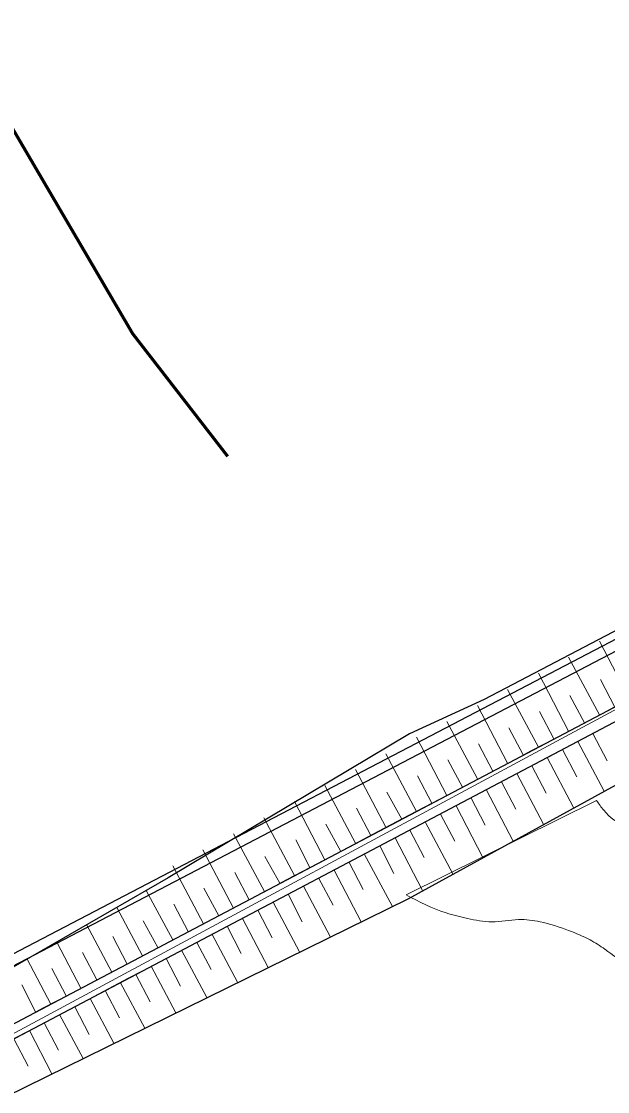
# Model space of a CAD drawing. Extents: x 553962 to 842807, y 8883888 to 9032388.
# Drawn here: x 798867.4 to 798974.2, y 9019998.8 to 9020193.7 of the extents above; entities that cross this region are included whole.
import ezdxf

# ---------------------------------------------------------------- set-up
doc = ezdxf.new("R2010")
doc.units = 0
doc.header["$LTSCALE"] = 200
doc.linetypes.add('LONG_DASH_SHORT_DASH', pattern=[9.9, 6, -1.2, 1.5, -1.2])
doc.layers.add('1', color=7, linetype='Continuous', lineweight=13)

msp = doc.modelspace()

# ---------------------------------------------------------------- linework, layer by layer
at = {"layer": '1', "lineweight": 25}
for p, q in [((799146.4, 9020170.4), (798720.3, 9019947.7)), ((799146.4, 9020170.4), (798720.3, 9019947.7)), ((798721.2, 9019946), (799147.3, 9020168.7)), ((798721.2, 9019946), (799147.3, 9020168.7)), ((799160, 9020166.1), (798747.1, 9019948.4)), ((799160, 9020166.1), (798747.1, 9019948.4)), ((798748.2, 9019946.2), (799161.1, 9020164)), ((798748.2, 9019946.2), (799161.1, 9020164))]:
    msp.add_line(p, q, dxfattribs=at)
at = {"layer": '1'}
for p, q in [((799159.9, 9020167.5), (798754.2, 9019949.2)), ((799159.9, 9020167.5), (798754.2, 9019949.2)), ((798978.2, 9020070.3), (798972.7, 9020080.8)), ((798978.2, 9020070.3), (798972.7, 9020080.8)), ((798972.7, 9020067.4), (798967.1, 9020077.9)), ((798972.7, 9020067.4), (798967.1, 9020077.9)), ((798967.1, 9020064.4), (798961.6, 9020075)), ((798967.1, 9020064.4), (798961.6, 9020075)), ((798975.5, 9020068.8), (798972.9, 9020073.8)), ((798975.5, 9020068.8), (798972.9, 9020073.8)), ((798961.6, 9020061.5), (798956, 9020072)), ((798961.6, 9020061.5), (798956, 9020072)), ((798970, 9020065.9), (798967.3, 9020070.9)), ((798970, 9020065.9), (798967.3, 9020070.9)), ((798956, 9020058.6), (798950.5, 9020069.1)), ((798956, 9020058.6), (798950.5, 9020069.1)), ((798964.4, 9020063), (798961.8, 9020068)), ((798964.4, 9020063), (798961.8, 9020068)), ((798976.8, 9020069.6), (798971.3, 9020066.6)), ((798976.8, 9020069.6), (798971.3, 9020066.6)), ((798950.5, 9020055.7), (798944.9, 9020066.2)), ((798950.5, 9020055.7), (798944.9, 9020066.2)), ((798971.3, 9020066.6), (798965.8, 9020063.7)), ((798971.3, 9020066.6), (798965.8, 9020063.7)), ((798970.2, 9020063.3), (798975.7, 9020066.2)), ((798970.2, 9020063.3), (798975.7, 9020066.2)), ((798958.8, 9020060.1), (798956.2, 9020065)), ((798958.8, 9020060.1), (798956.2, 9020065)), ((798971.5, 9020064), (798974.1, 9020059)), ((798971.5, 9020064), (798974.1, 9020059)), ((798944.9, 9020052.7), (798939.4, 9020063.3)), ((798944.9, 9020052.7), (798939.4, 9020063.3)), ((798953.3, 9020057.1), (798950.7, 9020062.1)), ((798953.3, 9020057.1), (798950.7, 9020062.1)), ((798965.8, 9020063.7), (798960.2, 9020060.8)), ((798965.8, 9020063.7), (798960.2, 9020060.8)), ((798964.6, 9020060.3), (798970.2, 9020063.3)), ((798964.6, 9020060.3), (798970.2, 9020063.3)), ((798968.8, 9020062.5), (798973.6, 9020053.5)), ((798968.8, 9020062.5), (798973.6, 9020053.5)), ((798939.4, 9020049.8), (798933.8, 9020060.3)), ((798939.4, 9020049.8), (798933.8, 9020060.3)), ((798960.2, 9020060.8), (798954.7, 9020057.8)), ((798960.2, 9020060.8), (798954.7, 9020057.8)), ((798959.1, 9020057.4), (798964.6, 9020060.3)), ((798959.1, 9020057.4), (798964.6, 9020060.3)), ((798966, 9020061.1), (798968.6, 9020056.1)), ((798966, 9020061.1), (798968.6, 9020056.1)), ((798947.8, 9020054.2), (798945.1, 9020059.2)), ((798947.8, 9020054.2), (798945.1, 9020059.2)), ((798960.4, 9020058.1), (798963, 9020053.1)), ((798960.4, 9020058.1), (798963, 9020053.1)), ((798963.2, 9020059.6), (798968, 9020050.5)), ((798963.2, 9020059.6), (798968, 9020050.5)), ((798933.8, 9020046.9), (798928.3, 9020057.4)), ((798933.8, 9020046.9), (798928.3, 9020057.4)), ((798942.2, 9020051.3), (798939.6, 9020056.3)), ((798942.2, 9020051.3), (798939.6, 9020056.3)), ((798954.7, 9020057.8), (798949.1, 9020054.9)), ((798954.7, 9020057.8), (798949.1, 9020054.9)), ((798953.5, 9020054.5), (798959.1, 9020057.4)), ((798953.5, 9020054.5), (798959.1, 9020057.4)), ((798957.7, 9020056.7), (798962.5, 9020047.5)), ((798957.7, 9020056.7), (798962.5, 9020047.5)), ((798928.3, 9020044), (798922.7, 9020054.5)), ((798928.3, 9020044), (798922.7, 9020054.5)), ((798949.1, 9020054.9), (798943.6, 9020052)), ((798949.1, 9020054.9), (798943.6, 9020052)), ((798948, 9020051.6), (798953.5, 9020054.5)), ((798948, 9020051.6), (798953.5, 9020054.5)), ((798954.9, 9020055.2), (798957.5, 9020050.2)), ((798954.9, 9020055.2), (798957.5, 9020050.2)), ((798936.7, 9020048.4), (798934, 9020053.3)), ((798936.7, 9020048.4), (798934, 9020053.3)), ((798949.3, 9020052.3), (798951.9, 9020047.3)), ((798949.3, 9020052.3), (798951.9, 9020047.3)), ((798952.1, 9020053.8), (798957, 9020044.4)), ((798952.1, 9020053.8), (798957, 9020044.4)), ((798922.7, 9020041), (798917.2, 9020051.6)), ((798922.7, 9020041), (798917.2, 9020051.6)), ((798931.1, 9020045.4), (798928.5, 9020050.4)), ((798931.1, 9020045.4), (798928.5, 9020050.4)), ((798972.2, 9020051.8), (798937.5, 9020034.6)), ((798972.2, 9020051.8), (798937.5, 9020034.6)), ((798972.2, 9020051.8), (798937.5, 9020034.6)), ((798972.2, 9020051.8), (798937.5, 9020034.6)), ((798943.6, 9020052), (798938, 9020049.1)), ((798943.6, 9020052), (798938, 9020049.1)), ((798942.4, 9020048.6), (798948, 9020051.6)), ((798942.4, 9020048.6), (798948, 9020051.6)), ((798946.6, 9020050.8), (798951.5, 9020041.4)), ((798946.6, 9020050.8), (798951.5, 9020041.4)), ((798917.2, 9020038.1), (798911.6, 9020048.6)), ((798917.2, 9020038.1), (798911.6, 9020048.6)), ((798938, 9020049.1), (798932.5, 9020046.2)), ((798938, 9020049.1), (798932.5, 9020046.2)), ((798936.9, 9020045.7), (798942.4, 9020048.6)), ((798936.9, 9020045.7), (798942.4, 9020048.6)), ((798943.8, 9020049.3), (798946.4, 9020044.4)), ((798943.8, 9020049.3), (798946.4, 9020044.4)), ((798925.6, 9020042.5), (798922.9, 9020047.5)), ((798925.6, 9020042.5), (798922.9, 9020047.5)), ((798938.2, 9020046.4), (798940.8, 9020041.4)), ((798938.2, 9020046.4), (798940.8, 9020041.4)), ((798941, 9020047.9), (798946, 9020038.4)), ((798941, 9020047.9), (798946, 9020038.4)), ((798911.7, 9020035.2), (798906.1, 9020045.7)), ((798911.7, 9020035.2), (798906.1, 9020045.7)), ((798920, 9020039.6), (798917.4, 9020044.6)), ((798920, 9020039.6), (798917.4, 9020044.6)), ((798932.5, 9020046.2), (798926.9, 9020043.2)), ((798932.5, 9020046.2), (798926.9, 9020043.2)), ((798931.3, 9020042.8), (798936.9, 9020045.7)), ((798931.3, 9020042.8), (798936.9, 9020045.7)), ((798935.5, 9020045), (798940.5, 9020035.4)), ((798935.5, 9020045), (798940.5, 9020035.4)), ((798906.1, 9020032.2), (798900.5, 9020042.8)), ((798906.1, 9020032.2), (798900.5, 9020042.8)), ((798926.9, 9020043.2), (798921.4, 9020040.3)), ((798926.9, 9020043.2), (798921.4, 9020040.3)), ((798925.8, 9020039.9), (798931.3, 9020042.8)), ((798925.8, 9020039.9), (798931.3, 9020042.8)), ((798932.7, 9020043.5), (798935.3, 9020038.5)), ((798932.7, 9020043.5), (798935.3, 9020038.5)), ((798914.5, 9020036.7), (798911.8, 9020041.6)), ((798914.5, 9020036.7), (798911.8, 9020041.6)), ((798927.1, 9020040.6), (798929.7, 9020035.6)), ((798927.1, 9020040.6), (798929.7, 9020035.6)), ((798929.9, 9020042.1), (798935, 9020032.5)), ((798929.9, 9020042.1), (798935, 9020032.5)), ((798900.6, 9020029.3), (798895, 9020039.9)), ((798900.6, 9020029.3), (798895, 9020039.9)), ((798908.9, 9020033.7), (798906.3, 9020038.7)), ((798908.9, 9020033.7), (798906.3, 9020038.7)), ((798921.4, 9020040.3), (798915.8, 9020037.4)), ((798921.4, 9020040.3), (798915.8, 9020037.4)), ((798920.2, 9020036.9), (798925.8, 9020039.9)), ((798920.2, 9020036.9), (798925.8, 9020039.9)), ((798924.4, 9020039.1), (798929.3, 9020029.7)), ((798924.4, 9020039.1), (798929.3, 9020029.7)), ((798915.8, 9020037.4), (798910.3, 9020034.4)), ((798915.8, 9020037.4), (798910.3, 9020034.4)), ((798914.7, 9020034), (798920.2, 9020036.9)), ((798914.7, 9020034), (798920.2, 9020036.9)), ((798921.6, 9020037.6), (798924.2, 9020032.7)), ((798921.6, 9020037.6), (798924.2, 9020032.7)), ((798895, 9020026.4), (798890.2, 9020035.4)), ((798895, 9020026.4), (798890.2, 9020035.4)), ((798903.4, 9020030.8), (798900.7, 9020035.8)), ((798903.4, 9020030.8), (798900.7, 9020035.8)), ((798916, 9020034.7), (798918.6, 9020029.7)), ((798916, 9020034.7), (798918.6, 9020029.7)), ((798918.8, 9020036.2), (798923.7, 9020027)), ((798918.8, 9020036.2), (798923.7, 9020027)), ((798897.8, 9020027.9), (798895.2, 9020032.9)), ((798897.8, 9020027.9), (798895.2, 9020032.9)), ((798910.3, 9020034.4), (798904.7, 9020031.5)), ((798910.3, 9020034.4), (798904.7, 9020031.5)), ((798909.1, 9020031.1), (798914.7, 9020034)), ((798909.1, 9020031.1), (798914.7, 9020034)), ((798913.3, 9020033.3), (798918.1, 9020024.2)), ((798913.3, 9020033.3), (798918.1, 9020024.2)), ((798889.5, 9020023.5), (798884.8, 9020032.3)), ((798889.5, 9020023.5), (798884.8, 9020032.3)), ((798904.7, 9020031.5), (798899.2, 9020028.6)), ((798904.7, 9020031.5), (798899.2, 9020028.6)), ((798903.6, 9020028.2), (798909.1, 9020031.1)), ((798903.6, 9020028.2), (798909.1, 9020031.1)), ((798910.5, 9020031.8), (798913.1, 9020026.8)), ((798910.5, 9020031.8), (798913.1, 9020026.8)), ((798883.9, 9020020.5), (798879.3, 9020029.2)), ((798883.9, 9020020.5), (798879.3, 9020029.2)), ((798892.3, 9020025), (798889.6, 9020029.9)), ((798892.3, 9020025), (798889.6, 9020029.9)), ((798904.9, 9020028.9), (798907.5, 9020023.9)), ((798904.9, 9020028.9), (798907.5, 9020023.9)), ((798907.7, 9020030.3), (798912.4, 9020021.4)), ((798907.7, 9020030.3), (798912.4, 9020021.4)), ((798886.7, 9020022), (798884.1, 9020027)), ((798886.7, 9020022), (798884.1, 9020027)), ((798899.2, 9020028.6), (798893.6, 9020025.7)), ((798899.2, 9020028.6), (798893.6, 9020025.7)), ((798898, 9020025.2), (798903.6, 9020028.2)), ((798898, 9020025.2), (798903.6, 9020028.2)), ((798902.2, 9020027.4), (798906.8, 9020018.7)), ((798902.2, 9020027.4), (798906.8, 9020018.7)), ((798878.3, 9020017.6), (798873.9, 9020026)), ((798878.3, 9020017.6), (798873.9, 9020026)), ((798893.6, 9020025.7), (798888.1, 9020022.7)), ((798893.6, 9020025.7), (798888.1, 9020022.7)), ((798892.5, 9020022.3), (798898, 9020025.2)), ((798892.5, 9020022.3), (798898, 9020025.2)), ((798899.4, 9020025.9), (798902, 9020021)), ((798899.4, 9020025.9), (798902, 9020021)), ((798872.8, 9020014.7), (798868.5, 9020022.9)), ((798872.8, 9020014.7), (798868.5, 9020022.9)), ((798881.2, 9020019.1), (798878.6, 9020024.1)), ((798881.2, 9020019.1), (798878.6, 9020024.1)), ((798893.8, 9020023), (798896.4, 9020018)), ((798893.8, 9020023), (798896.4, 9020018)), ((798896.6, 9020024.5), (798901.2, 9020015.9)), ((798896.6, 9020024.5), (798901.2, 9020015.9)), ((798875.6, 9020016.2), (798873, 9020021.2)), ((798875.6, 9020016.2), (798873, 9020021.2)), ((798888.1, 9020022.7), (798882.5, 9020019.8)), ((798888.1, 9020022.7), (798882.5, 9020019.8)), ((798886.9, 9020019.4), (798892.5, 9020022.3)), ((798886.9, 9020019.4), (798892.5, 9020022.3)), ((798891.1, 9020021.6), (798895.6, 9020013.1)), ((798891.1, 9020021.6), (798895.6, 9020013.1)), ((798882.5, 9020019.8), (798877, 9020016.9)), ((798882.5, 9020019.8), (798877, 9020016.9)), ((798881.4, 9020016.5), (798886.9, 9020019.4)), ((798881.4, 9020016.5), (798886.9, 9020019.4)), ((798888.3, 9020020.1), (798890.9, 9020015.1)), ((798888.3, 9020020.1), (798890.9, 9020015.1)), ((798870.1, 9020013.2), (798867.5, 9020018.2)), ((798870.1, 9020013.2), (798867.5, 9020018.2)), ((798882.7, 9020017.2), (798885.3, 9020012.2)), ((798882.7, 9020017.2), (798885.3, 9020012.2)), ((798885.5, 9020018.6), (798889.9, 9020010.3)), ((798885.5, 9020018.6), (798889.9, 9020010.3)), ((798877, 9020016.9), (798871.4, 9020014)), ((798877, 9020016.9), (798871.4, 9020014)), ((798875.8, 9020013.5), (798881.4, 9020016.5)), ((798875.8, 9020013.5), (798881.4, 9020016.5)), ((798880, 9020015.7), (798884.3, 9020007.6)), ((798880, 9020015.7), (798884.3, 9020007.6)), ((798871.4, 9020014), (798865.9, 9020011)), ((798871.4, 9020014), (798865.9, 9020011)), ((798870.3, 9020010.6), (798875.8, 9020013.5)), ((798870.3, 9020010.6), (798875.8, 9020013.5)), ((798877.2, 9020014.2), (798879.8, 9020009.2)), ((798877.2, 9020014.2), (798879.8, 9020009.2)), ((798871.6, 9020011.3), (798874.2, 9020006.3)), ((798871.6, 9020011.3), (798874.2, 9020006.3)), ((798874.4, 9020012.8), (798878.7, 9020004.8)), ((798874.4, 9020012.8), (798878.7, 9020004.8)), ((798864.7, 9020007.7), (798870.3, 9020010.6)), ((798864.7, 9020007.7), (798870.3, 9020010.6)), ((798868.9, 9020009.9), (798873, 9020002)), ((798868.9, 9020009.9), (798873, 9020002)), ((798866.1, 9020008.4), (798868.7, 9020003.4)), ((798866.1, 9020008.4), (798868.7, 9020003.4))]:
    msp.add_line(p, q, dxfattribs=at)
at = {"layer": '1', "linetype": 'LONG_DASH_SHORT_DASH', "lineweight": 60}
msp.add_lwpolyline([(798825.4, 9020369.2), (798825, 9020335.4), (798828.2, 9020301.7), (798839, 9020242.1), (798851.6, 9020205.7), (798864.8, 9020175.9), (798887.7, 9020136.8), (798905, 9020114.5)], dxfattribs=at)
at = {"layer": '1', "lineweight": 25}
for points in [[(799160, 9020166.1), (799079.3, 9020130.7), (798982.9, 9020086.5), (798951.7, 9020070.2), (798938.1, 9020063.9), (798894.2, 9020037.7), (798854.7, 9020015), (798785.5, 9019976.5), (798747.1, 9019948.4)], [(799160, 9020166.1), (799079.3, 9020130.7), (798982.9, 9020086.5), (798951.7, 9020070.2), (798938.1, 9020063.9), (798894.2, 9020037.7), (798854.7, 9020015), (798785.5, 9019976.5), (798747.1, 9019948.4)], [(798748.2, 9019946.2), (798785.1, 9019955.3), (798864.7, 9019997.9), (798937.9, 9020033.9), (799013.4, 9020075.3), (799085.6, 9020116.6), (799161.1, 9020164)], [(798748.2, 9019946.2), (798785.1, 9019955.3), (798864.7, 9019997.9), (798937.9, 9020033.9), (799013.4, 9020075.3), (799085.6, 9020116.6), (799161.1, 9020164)]]:
    msp.add_lwpolyline(points, dxfattribs=at)
at = {"layer": '1'}
for points in [[(799073.2, 9019942.6), (799074.4, 9019944.1), (799075.2, 9019947.1), (799074.1, 9019948.8), (799069.4, 9019948.2), (799066.2, 9019952.2), (799061.5, 9019960.1), (799058.2, 9019964.5), (799053.6, 9019971.3), (799052.1, 9019976.3), (799053.1, 9019980.1), (799055.5, 9019980.6), (799056.6, 9019983.1), (799058, 9019986.3), (799058.4, 9019990.6), (799058.4, 9019993.1), (799059.1, 9019994.8), (799061.1, 9019997.3), (799061.8, 9019997.6), (799062.3, 9019998.2), (799061.8, 9019999.1), (799058.7, 9019998.7), (799054.9, 9019998.6), (799051.4, 9019999.5), (799046.8, 9020001.7), (799042.8, 9020002.6), (799038.1, 9020005.7), (799033, 9020011.6), (799029.4, 9020017), (799026.4, 9020019.6), (799025, 9020020.6), (799015.5, 9020025.1), (799003.4, 9020028.6), (798997.9, 9020035.4), (798993.2, 9020038.4), (798982.3, 9020044.5), (798973.5, 9020050), (798972.2, 9020051.8)], [(799073.2, 9019942.6), (799074.4, 9019944.1), (799075.2, 9019947.1), (799074.1, 9019948.8), (799069.4, 9019948.2), (799066.2, 9019952.2), (799061.5, 9019960.1), (799058.2, 9019964.5), (799053.6, 9019971.3), (799052.1, 9019976.3), (799053.1, 9019980.1), (799055.5, 9019980.6), (799056.6, 9019983.1), (799058, 9019986.3), (799058.4, 9019990.6), (799058.4, 9019993.1), (799059.1, 9019994.8), (799061.1, 9019997.3), (799061.8, 9019997.6), (799062.3, 9019998.2), (799061.8, 9019999.1), (799058.7, 9019998.7), (799054.9, 9019998.6), (799051.4, 9019999.5), (799046.8, 9020001.7), (799042.8, 9020002.6), (799038.1, 9020005.7), (799033, 9020011.6), (799029.4, 9020017), (799026.4, 9020019.6), (799025, 9020020.6), (799015.5, 9020025.1), (799003.4, 9020028.6), (798997.9, 9020035.4), (798993.2, 9020038.4), (798982.3, 9020044.5), (798973.5, 9020050), (798972.2, 9020051.8)], [(798937.5, 9020034.6), (798944.8, 9020031.3), (798948.7, 9020030.3), (798953.1, 9020029.7), (798958, 9020030.1), (798961.9, 9020029.7), (798967.1, 9020028.1), (798971, 9020026.4), (798973.7, 9020024.7), (798978.1, 9020021.6), (798982.1, 9020019.5), (798986.1, 9020017.2), (798990.2, 9020014), (798990.9, 9020010.8), (798993.5, 9020001.9), (798994.9, 9019998.8), (798996.3, 9019996), (798999.1, 9019993.3), (799001.1, 9019990.2), (799001.1, 9019988.9), (798999.9, 9019984.6), (799000.2, 9019982.2), (799001.6, 9019980.1), (799004.9, 9019977.7), (799009.3, 9019974.4), (799010.9, 9019968.8), (799011.5, 9019965.4), (799013, 9019961.2), (799015.6, 9019955.8), (799017.9, 9019953.6), (799019.5, 9019948.6), (799021.2, 9019946.3), (799021.3, 9019943.3), (799021, 9019940.3), (799018.8, 9019938.8), (799016.2, 9019937.7), (799015.3, 9019934.8), (799013.1, 9019930.8), (799009.4, 9019932.3), (799006.9, 9019933.3), (799002.1, 9019934.3), (798998.7, 9019936.3), (798997, 9019937.4), (798995.8, 9019940.1), (798995.3, 9019942.3), (798991.8, 9019941.2), (798988, 9019938.7), (798988.8, 9019937.4), (798997.7, 9019930.8), (798999.3, 9019926.4), (798999.4, 9019919.8), (798999.5, 9019915.1), (799000.3, 9019911.2), (799000.5, 9019909.9), (799000.6, 9019907), (798999.2, 9019906), (798994.2, 9019906), (798989.9, 9019907.2), (798983.1, 9019909.2), (798979.8, 9019911.6), (798974.6, 9019915.9), (798970.4, 9019918.1), (798964.4, 9019920.4), (798959.2, 9019923.7), (798954.7, 9019927.4), (798945.1, 9019935), (798936.6, 9019939.9), (798930.9, 9019944.2), (798925.4, 9019946.4), (798920.6, 9019947), (798917.3, 9019947.5), (798914.2, 9019946.5), (798911.8, 9019946.9), (798908.6, 9019947.9), (798906.7, 9019949.4), (798905.7, 9019949.4), (798905.2, 9019948.5), (798905, 9019945.3), (798905.5, 9019943.2), (798909.8, 9019942.2), (798913.1, 9019942.2), (798918, 9019941.6), (798922.4, 9019939.8), (798931.7, 9019932.1), (798933.6, 9019931.1), (798935.4, 9019930.5), (798938, 9019929.7), (798939.8, 9019929.1), (798945, 9019926.5), (798949.7, 9019922.3), (798951, 9019920.2)], [(798937.5, 9020034.6), (798944.8, 9020031.3), (798948.7, 9020030.3), (798953.1, 9020029.7), (798958, 9020030.1), (798961.9, 9020029.7), (798967.1, 9020028.1), (798971, 9020026.4), (798973.7, 9020024.7), (798978.1, 9020021.6), (798982.1, 9020019.5), (798986.1, 9020017.2), (798990.2, 9020014), (798990.9, 9020010.8), (798993.5, 9020001.9), (798994.9, 9019998.8), (798996.3, 9019996), (798999.1, 9019993.3), (799001.1, 9019990.2), (799001.1, 9019988.9), (798999.9, 9019984.6), (799000.2, 9019982.2), (799001.6, 9019980.1), (799004.9, 9019977.7), (799009.3, 9019974.4), (799010.9, 9019968.8), (799011.5, 9019965.4), (799013, 9019961.2), (799015.6, 9019955.8), (799017.9, 9019953.6), (799019.5, 9019948.6), (799021.2, 9019946.3), (799021.3, 9019943.3), (799021, 9019940.3), (799018.8, 9019938.8), (799016.2, 9019937.7), (799015.3, 9019934.8), (799013.1, 9019930.8), (799009.4, 9019932.3), (799006.9, 9019933.3), (799002.1, 9019934.3), (798998.7, 9019936.3), (798997, 9019937.4), (798995.8, 9019940.1), (798995.3, 9019942.3), (798991.8, 9019941.2), (798988, 9019938.7), (798988.8, 9019937.4), (798997.7, 9019930.8), (798999.3, 9019926.4), (798999.4, 9019919.8), (798999.5, 9019915.1), (799000.3, 9019911.2), (799000.5, 9019909.9), (799000.6, 9019907), (798999.2, 9019906), (798994.2, 9019906), (798989.9, 9019907.2), (798983.1, 9019909.2), (798979.8, 9019911.6), (798974.6, 9019915.9), (798970.4, 9019918.1), (798964.4, 9019920.4), (798959.2, 9019923.7), (798954.7, 9019927.4), (798945.1, 9019935), (798936.6, 9019939.9), (798930.9, 9019944.2), (798925.4, 9019946.4), (798920.6, 9019947), (798917.3, 9019947.5), (798914.2, 9019946.5), (798911.8, 9019946.9), (798908.6, 9019947.9), (798906.7, 9019949.4), (798905.7, 9019949.4), (798905.2, 9019948.5), (798905, 9019945.3), (798905.5, 9019943.2), (798909.8, 9019942.2), (798913.1, 9019942.2), (798918, 9019941.6), (798922.4, 9019939.8), (798931.7, 9019932.1), (798933.6, 9019931.1), (798935.4, 9019930.5), (798938, 9019929.7), (798939.8, 9019929.1), (798945, 9019926.5), (798949.7, 9019922.3), (798951, 9019920.2)]]:
    msp.add_spline(points, degree=3, dxfattribs=at)

doc.saveas('drawing.dxf')
